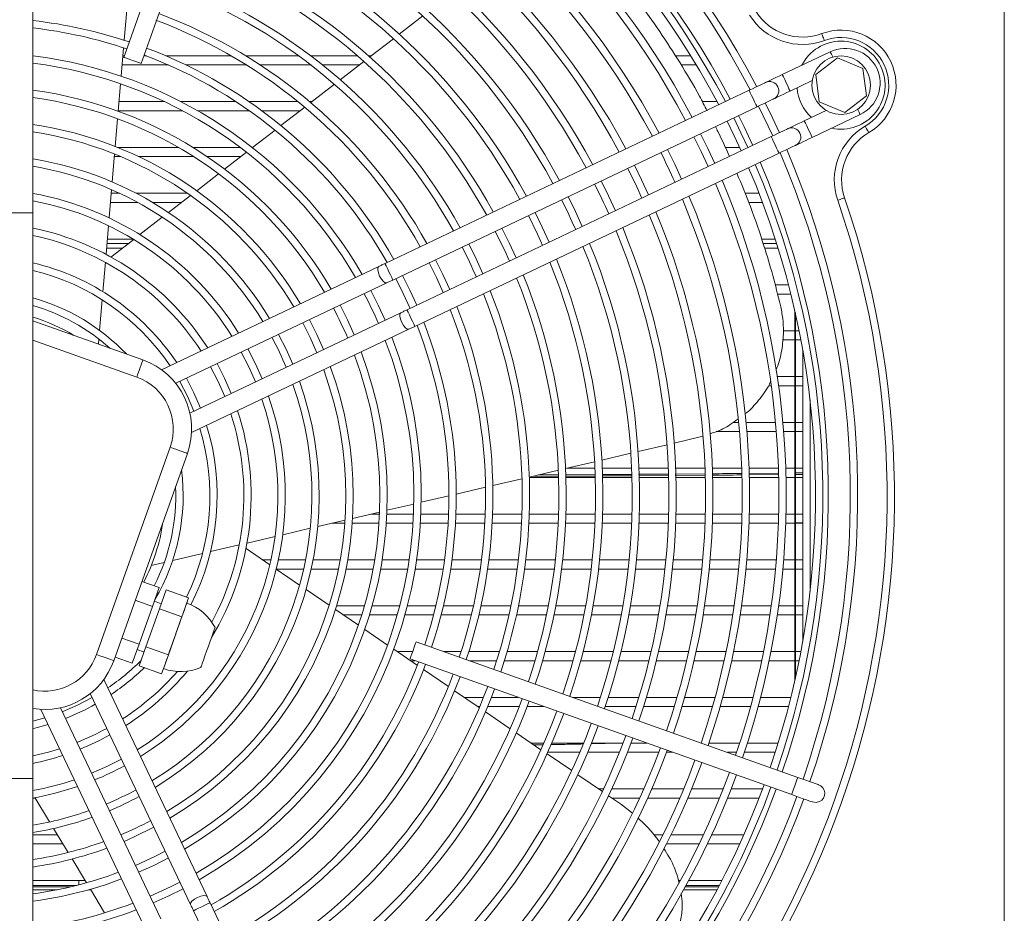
# Model space of a CAD drawing. Header units: millimetres. Extents: x -96593 to 66336, y -23969 to 7139.
# Tile 335 of 656: x -56280 to -56257, y -492 to -471. Entities that reach past the tile are written whole.
import ezdxf

# ---------------------------------------------------------------- set-up
doc = ezdxf.new("R2010")
doc.units = ezdxf.units.MM
doc.layers.add('mm_punktwstawienia', color=1, linetype='Continuous', lineweight=50)

# ---------------------------------------------------------------- blocks, each defined once
blk = doc.blocks.new('W_Z_TYLU')
at = {"color": 7, "linetype": 'Continuous', "lineweight": 13}
for p, q in [((322.071, 499.22), (318.371, 488.808)), ((318.842, 488.64), (322.542, 499.053)), ((315.888, 497.935), (315.888, 484.568)), ((342.388, 457.358), (342.388, 494.839)), ((318.379, 489.277), (318.448, 490.093)), ((326.526, 489.939), (325.884, 489.443)), ((325.724, 489.319), (325.08, 488.822)), ((318.296, 488.297), (318.362, 489.072)), ((318.343, 488.851), (318.387, 488.851)), ((318.917, 488.851), (318.985, 488.851)), ((319.517, 488.851), (321.304, 488.851)), ((321.696, 488.851), (323.136, 488.851)), ((323.471, 488.851), (324.743, 488.851)), ((325.047, 488.851), (325.119, 488.851)), ((333.416, 488.851), (333.834, 488.851)), ((337.64, 488.963), (336.33, 488.34)), ((319.591, 488.601), (318.322, 488.601)), ((321.721, 488.601), (320.067, 488.601)), ((323.469, 488.601), (322.092, 488.601)), ((324.796, 488.601), (323.793, 488.601)), ((324.919, 488.697), (324.275, 488.199)), ((333.986, 488.601), (333.574, 488.601)), ((337.837, 488.796), (337.242, 488.339)), ((338.531, 488.508), (337.837, 488.796)), ((337.242, 488.339), (337.339, 487.595)), ((338.628, 487.764), (338.531, 488.508)), ((318.216, 487.341), (318.279, 488.091)), ((324.113, 488.074), (323.467, 487.574)), ((336.545, 487.889), (337.144, 488.174)), ((335.427, 487.911), (325.494, 483.186)), ((338.033, 487.307), (338.628, 487.764)), ((318.238, 487.601), (319.478, 487.601)), ((319.929, 487.601), (321.428, 487.601)), ((321.787, 487.601), (323.121, 487.601)), ((323.435, 487.601), (323.502, 487.601)), ((334.15, 487.601), (334.552, 487.601)), ((336.061, 487.16), (335.864, 487.565)), ((337.339, 487.595), (338.033, 487.307)), ((319.975, 487.351), (318.216, 487.351)), ((321.796, 487.351), (320.389, 487.351)), ((323.178, 487.351), (322.138, 487.351)), ((323.305, 487.449), (322.656, 486.948)), ((325.708, 482.734), (335.642, 487.459)), ((335.683, 487.479), (336.07, 486.666)), ((337.531, 487.361), (336.932, 487.076)), ((337.146, 486.624), (338.456, 487.247)), ((318.134, 486.38), (318.198, 487.135)), ((335.203, 486.752), (335.006, 487.157)), ((336.251, 486.752), (336.061, 487.16)), ((322.494, 486.822), (321.878, 486.347)), ((334.3, 486.323), (334.103, 486.727)), ((335.389, 486.351), (335.203, 486.752)), ((336.029, 486.646), (326.095, 481.922)), ((318.053, 485.411), (318.117, 486.172)), ((318.206, 486.351), (319.866, 486.351)), ((320.256, 486.351), (321.545, 486.351)), ((321.715, 486.22), (321.12, 485.76)), ((321.872, 486.351), (321.885, 486.351)), ((326.31, 481.47), (336.243, 486.195)), ((333.397, 485.893), (333.2, 486.298)), ((334.49, 485.914), (334.3, 486.323)), ((334.776, 486.351), (335.17, 486.351)), ((318.288, 486.101), (318.111, 486.101)), ((320.278, 486.101), (318.777, 486.101)), ((321.561, 486.101), (320.643, 486.101)), ((333.586, 485.485), (333.397, 485.893)), ((320.956, 485.633), (320.357, 485.17)), ((332.494, 485.464), (332.296, 485.868)), ((331.591, 485.034), (331.393, 485.438)), ((332.683, 485.055), (332.494, 485.464)), ((317.97, 484.431), (318.035, 485.201)), ((318.026, 485.101), (318.254, 485.101)), ((318.704, 485.101), (320.107, 485.101)), ((335.314, 485.101), (335.697, 485.101)), ((318.748, 484.851), (318.005, 484.851)), ((319.944, 484.851), (319.151, 484.851)), ((320.191, 485.043), (319.587, 484.576)), ((330.688, 484.605), (330.49, 485.009)), ((331.78, 484.626), (331.591, 485.034)), ((335.792, 484.851), (335.415, 484.851)), ((315.888, 484.568), (312.888, 484.568)), ((315.888, 484.568), (315.888, 469.135)), ((329.785, 484.175), (329.586, 484.579)), ((330.876, 484.196), (330.688, 484.605)), ((319.42, 484.446), (318.809, 483.974)), ((317.886, 483.435), (317.952, 484.218)), ((328.882, 483.746), (328.683, 484.149)), ((329.973, 483.766), (329.785, 484.175)), ((317.911, 483.73), (318.494, 483.73)), ((317.921, 483.851), (318.626, 483.851)), ((318.64, 483.843), (318.019, 483.363)), ((329.07, 483.337), (328.882, 483.746)), ((335.767, 483.851), (336.14, 483.851)), ((335.809, 483.73), (336.178, 483.73)), ((318.327, 483.601), (317.9, 483.601)), ((327.979, 483.316), (327.78, 483.72)), ((336.218, 483.601), (335.85, 483.601)), ((317.8, 482.417), (317.867, 483.218)), ((327.076, 482.887), (326.876, 483.29)), ((328.166, 482.907), (327.979, 483.316)), ((325.325, 483.106), (319.4, 480.288)), ((319.786, 479.917), (325.54, 482.654)), ((326.173, 482.457), (325.973, 482.86)), ((327.263, 482.477), (327.076, 482.887)), ((325.309, 482.046), (325.109, 482.449)), ((326.359, 482.047), (326.173, 482.457)), ((336.137, 482.601), (336.503, 482.601)), ((317.71, 481.359), (317.781, 482.193)), ((336.566, 482.351), (336.201, 482.351)), ((324.472, 481.648), (324.27, 482.05)), ((325.495, 481.636), (325.309, 482.046)), ((336.676, 471.813), (336.676, 481.89)), ((315.888, 481.625), (318.889, 480.558)), ((325.926, 481.841), (320.172, 479.104)), ((323.634, 481.249), (323.432, 481.651)), ((324.657, 481.238), (324.472, 481.648)), ((336.688, 471.867), (336.688, 481.836)), ((320.217, 478.572), (326.141, 481.39)), ((336.36, 481.351), (336.676, 481.351)), ((336.688, 481.351), (336.791, 481.351)), ((318.721, 480.087), (315.888, 481.094)), ((317.679, 480.988), (317.691, 481.124)), ((322.796, 480.851), (322.593, 481.253)), ((323.818, 480.839), (323.634, 481.249)), ((336.676, 481.101), (336.341, 481.101)), ((336.839, 481.101), (336.688, 481.101)), ((321.958, 480.452), (321.754, 480.854)), ((322.979, 480.44), (322.796, 480.851)), ((336.888, 480.838), (336.888, 472.865)), ((321.12, 480.054), (320.915, 480.454)), ((322.141, 480.041), (321.958, 480.452)), ((320.283, 479.655), (320.075, 480.055)), ((321.301, 479.642), (321.12, 480.054)), ((336.197, 480.101), (336.676, 480.101)), ((336.688, 480.101), (336.888, 480.101)), ((336.031, 479.851), (335.956, 479.851)), ((336.676, 479.851), (336.233, 479.851)), ((336.888, 479.851), (336.688, 479.851)), ((320.462, 479.242), (320.283, 479.655)), ((337.088, 479.469), (337.088, 474.234)), ((334.996, 478.851), (335.142, 478.851)), ((335.343, 478.851), (336.146, 478.851)), ((336.347, 478.851), (336.676, 478.851)), ((336.688, 478.851), (336.888, 478.851)), ((333.384, 478.287), (334.055, 478.444)), ((334.055, 478.444), (334.157, 478.476)), ((335.165, 478.601), (334.532, 478.601)), ((336.168, 478.601), (335.365, 478.601)), ((336.676, 478.601), (336.369, 478.601)), ((336.888, 478.601), (336.688, 478.601)), ((317.624, 472.518), (319.633, 478.172)), ((332.398, 478.056), (333.187, 478.241)), ((320.104, 478.004), (318.095, 472.351)), ((331.41, 477.825), (332.201, 478.01)), ((329.43, 477.361), (330.223, 477.547)), ((330.421, 477.593), (331.213, 477.779)), ((330.456, 477.601), (331.221, 477.601)), ((331.422, 477.601), (332.222, 477.601)), ((332.423, 477.601), (333.223, 477.601)), ((333.423, 477.601), (334.224, 477.601)), ((334.424, 477.601), (335.225, 477.601)), ((335.425, 477.601), (336.225, 477.601)), ((336.425, 477.601), (336.676, 477.601)), ((336.688, 477.601), (336.888, 477.601)), ((328.435, 477.129), (329.231, 477.315)), ((330.23, 477.351), (329.43, 477.351)), ((330.218, 477.381), (329.497, 477.377)), ((329.67, 477.418), (330.215, 477.421)), ((331.229, 477.387), (330.421, 477.383)), ((330.422, 477.422), (331.226, 477.427)), ((331.231, 477.351), (330.43, 477.351)), ((332.231, 477.351), (331.431, 477.351)), ((332.413, 477.435), (333.216, 477.442)), ((333.217, 477.402), (332.414, 477.396)), ((333.232, 477.351), (332.431, 477.351)), ((333.411, 477.443), (334.214, 477.45)), ((334.214, 477.41), (333.413, 477.404)), ((334.232, 477.351), (333.432, 477.351)), ((335.232, 477.351), (334.432, 477.351)), ((335.426, 477.459), (336.212, 477.467)), ((336.213, 477.427), (335.426, 477.42)), ((336.232, 477.351), (335.432, 477.351)), ((336.676, 477.351), (336.432, 477.351)), ((336.688, 477.471), (336.888, 477.473)), ((336.888, 477.433), (336.688, 477.431)), ((336.888, 477.351), (336.688, 477.351)), ((327.438, 476.895), (328.236, 477.082)), ((326.481, 476.671), (327.238, 476.848)), ((325.547, 476.453), (326.28, 476.624)), ((324.608, 476.233), (325.345, 476.405)), ((325.115, 476.351), (325.343, 476.351)), ((325.543, 476.351), (326.271, 476.351)), ((326.472, 476.351), (327.228, 476.351)), ((327.429, 476.351), (328.229, 476.351)), ((328.429, 476.351), (329.23, 476.351)), ((329.43, 476.351), (330.23, 476.351)), ((330.43, 476.351), (331.231, 476.351)), ((331.431, 476.351), (332.231, 476.351)), ((332.431, 476.351), (333.232, 476.351)), ((333.432, 476.351), (334.232, 476.351)), ((334.432, 476.351), (335.232, 476.351)), ((335.432, 476.351), (336.232, 476.351)), ((336.432, 476.351), (336.676, 476.351)), ((336.688, 476.351), (336.888, 476.351)), ((322.703, 475.787), (323.455, 475.963)), ((323.661, 476.011), (324.404, 476.185)), ((324.398, 476.101), (324.047, 476.101)), ((325.328, 476.101), (324.599, 476.101)), ((326.258, 476.101), (325.529, 476.101)), ((327.216, 476.101), (326.459, 476.101)), ((328.218, 476.101), (327.417, 476.101)), ((329.219, 476.101), (328.418, 476.101)), ((330.22, 476.101), (329.419, 476.101)), ((331.221, 476.101), (330.421, 476.101)), ((332.222, 476.101), (331.422, 476.101)), ((333.223, 476.101), (332.423, 476.101)), ((334.224, 476.101), (333.423, 476.101)), ((335.225, 476.101), (334.424, 476.101)), ((336.225, 476.101), (335.425, 476.101)), ((336.676, 476.101), (336.425, 476.101)), ((336.688, 476.114), (336.888, 476.119)), ((336.888, 476.101), (336.688, 476.101)), ((321.73, 475.559), (322.495, 475.738)), ((320.735, 475.326), (321.518, 475.51)), ((322.351, 474.968), (321.703, 475.411)), ((319.702, 475.084), (320.516, 475.275)), ((319.119, 474.948), (319.472, 475.031)), ((322.156, 475.101), (322.382, 475.101)), ((322.586, 475.101), (323.329, 475.101)), ((323.533, 475.101), (324.273, 475.101)), ((324.476, 475.101), (325.214, 475.101)), ((325.416, 475.101), (326.152, 475.101)), ((326.355, 475.101), (327.118, 475.101)), ((327.32, 475.101), (328.127, 475.101)), ((328.329, 475.101), (329.135, 475.101)), ((329.336, 475.101), (330.141, 475.101)), ((330.342, 475.101), (331.147, 475.101)), ((331.348, 475.101), (332.152, 475.101)), ((332.353, 475.101), (333.157, 475.101)), ((333.358, 475.101), (334.161, 475.101)), ((334.362, 475.101), (335.165, 475.101)), ((335.365, 475.101), (336.168, 475.101)), ((336.369, 475.101), (336.676, 475.101)), ((336.688, 475.101), (336.888, 475.101)), ((323.166, 474.412), (322.528, 474.848)), ((323.276, 474.851), (322.529, 474.851)), ((324.225, 474.851), (323.481, 474.851)), ((325.17, 474.851), (324.429, 474.851)), ((326.113, 474.851), (325.374, 474.851)), ((327.082, 474.851), (326.315, 474.851)), ((328.093, 474.851), (327.284, 474.851)), ((329.103, 474.851), (328.295, 474.851)), ((330.111, 474.851), (329.305, 474.851)), ((331.119, 474.851), (330.313, 474.851)), ((332.126, 474.851), (331.32, 474.851)), ((333.132, 474.851), (332.327, 474.851)), ((334.137, 474.851), (333.333, 474.851)), ((335.142, 474.851), (334.338, 474.851)), ((336.146, 474.851), (335.343, 474.851)), ((336.676, 474.851), (336.347, 474.851)), ((336.888, 474.851), (336.688, 474.851)), ((319.335, 474.347), (318.864, 474.515)), ((319.335, 474.347), (319.151, 473.831)), ((319.523, 474.281), (319.34, 473.764)), ((320.135, 474.063), (319.523, 474.281)), ((320.135, 474.063), (320.044, 473.804)), ((320.087, 473.924), (320.135, 474.063)), ((323.971, 473.863), (323.34, 474.294)), ((319.151, 473.831), (318.68, 473.998)), ((319.151, 473.831), (318.784, 472.797)), ((319.39, 473.906), (319.202, 473.973)), ((320.044, 473.804), (319.951, 473.546)), ((324.177, 473.851), (324.936, 473.851)), ((325.144, 473.851), (325.897, 473.851)), ((326.104, 473.851), (326.883, 473.851)), ((327.089, 473.851), (327.909, 473.851)), ((328.114, 473.851), (328.932, 473.851)), ((329.136, 473.851), (329.952, 473.851)), ((330.155, 473.851), (330.969, 473.851)), ((331.172, 473.851), (331.984, 473.851)), ((332.187, 473.851), (332.998, 473.851)), ((333.2, 473.851), (334.01, 473.851)), ((334.212, 473.851), (335.021, 473.851)), ((335.223, 473.851), (336.031, 473.851)), ((336.233, 473.851), (336.676, 473.851)), ((336.688, 473.851), (336.888, 473.851)), ((319.34, 473.764), (318.972, 472.73)), ((319.951, 473.546), (319.34, 473.764)), ((324.77, 473.319), (324.144, 473.745)), ((324.861, 473.601), (324.355, 473.601)), ((325.829, 473.601), (325.071, 473.601)), ((326.82, 473.601), (326.037, 473.601)), ((327.851, 473.601), (327.027, 473.601)), ((328.878, 473.601), (328.057, 473.601)), ((329.901, 473.601), (329.083, 473.601)), ((330.922, 473.601), (330.106, 473.601)), ((331.94, 473.601), (331.126, 473.601)), ((332.956, 473.601), (332.143, 473.601)), ((333.97, 473.601), (333.159, 473.601)), ((334.983, 473.601), (334.173, 473.601)), ((335.995, 473.601), (335.186, 473.601)), ((336.676, 473.601), (336.197, 473.601)), ((336.888, 473.601), (336.688, 473.601)), ((319.769, 473.029), (319.584, 472.513)), ((325.563, 472.778), (324.941, 473.202)), ((318.784, 472.797), (318.313, 472.964)), ((318.784, 472.797), (318.6, 472.28)), ((318.972, 472.73), (318.789, 472.213)), ((319.584, 472.513), (318.972, 472.73)), ((336.756, 469.168), (326.344, 472.868)), ((318.6, 472.28), (318.129, 472.448)), ((318.733, 472.654), (318.922, 472.587)), ((319.584, 472.513), (319.493, 472.254)), ((326.376, 472.223), (325.733, 472.662)), ((325.821, 472.601), (326.249, 472.601)), ((327.095, 472.601), (327.57, 472.601)), ((327.78, 472.601), (328.617, 472.601)), ((328.826, 472.601), (329.658, 472.601)), ((329.865, 472.601), (330.693, 472.601)), ((330.9, 472.601), (331.725, 472.601)), ((331.931, 472.601), (332.753, 472.601)), ((332.958, 472.601), (333.778, 472.601)), ((333.983, 472.601), (334.8, 472.601)), ((335.005, 472.601), (335.821, 472.601)), ((336.025, 472.601), (336.676, 472.601)), ((336.688, 472.601), (336.839, 472.601)), ((319.4, 471.996), (318.789, 472.213)), ((319.493, 472.254), (319.4, 471.996)), ((326.177, 472.397), (336.589, 468.697)), ((326.305, 472.351), (326.188, 472.351)), ((328.54, 472.351), (327.798, 472.351)), ((329.586, 472.351), (328.75, 472.351)), ((330.626, 472.351), (329.794, 472.351)), ((331.662, 472.351), (330.834, 472.351)), ((332.693, 472.351), (331.868, 472.351)), ((333.721, 472.351), (332.899, 472.351)), ((334.747, 472.351), (333.927, 472.351)), ((335.77, 472.351), (334.952, 472.351)), ((336.676, 472.351), (335.974, 472.351)), ((336.791, 472.351), (336.688, 472.351)), ((319.4, 471.996), (319.45, 472.134)), ((327.223, 471.646), (326.545, 472.107)), ((320.642, 465.914), (317.824, 471.839)), ((317.454, 471.454), (320.19, 465.699)), ((328.066, 471.07), (327.392, 471.53)), ((327.654, 471.351), (328.182, 471.351)), ((328.08, 471.101), (328.02, 471.101)), ((329.158, 471.101), (328.296, 471.101)), ((328.397, 471.351), (329.119, 471.351)), ((329.823, 471.101), (329.373, 471.101)), ((330.612, 471.351), (331.37, 471.351)), ((332.34, 471.101), (331.498, 471.101)), ((331.58, 471.351), (332.418, 471.351)), ((333.387, 471.101), (332.55, 471.101)), ((332.627, 471.351), (333.461, 471.351)), ((334.43, 471.101), (333.596, 471.101)), ((333.669, 471.351), (334.5, 471.351)), ((335.468, 471.101), (334.638, 471.101)), ((334.707, 471.351), (335.535, 471.351)), ((336.503, 471.101), (335.675, 471.101)), ((335.741, 471.351), (336.566, 471.351)), ((316.108, 471.023), (318.926, 465.098)), ((319.378, 465.313), (316.641, 471.067)), ((328.908, 470.496), (328.235, 470.955)), ((316.217, 470.794), (315.888, 470.704)), ((329.748, 469.923), (329.076, 470.381)), ((329.486, 470.101), (329.827, 470.101)), ((329.556, 470.054), (329.8, 470.058)), ((330.045, 470.101), (330.913, 470.101)), ((331.117, 470.084), (331.884, 470.101)), ((331.129, 470.101), (331.988, 470.101)), ((332.202, 470.101), (332.637, 470.101)), ((334.327, 470.101), (335.169, 470.101)), ((335.38, 470.101), (336.218, 470.101)), ((330.586, 469.351), (329.916, 469.809)), ((330.808, 469.851), (329.935, 469.851)), ((331.89, 469.851), (331.026, 469.851)), ((332.963, 469.851), (332.105, 469.851)), ((333.34, 469.851), (333.177, 469.851)), ((335.087, 469.851), (334.834, 469.851)), ((336.14, 469.851), (335.298, 469.851)), ((331.423, 468.781), (330.754, 469.237)), ((312.888, 469.135), (315.888, 469.135)), ((315.888, 469.135), (315.888, 455.768)), ((331.319, 468.851), (331.456, 468.851)), ((331.677, 468.851), (332.555, 468.851)), ((332.773, 468.851), (333.642, 468.851)), ((333.859, 468.851), (334.721, 468.851)), ((334.936, 468.851), (335.792, 468.851)), ((315.953, 468.601), (315.888, 468.601)), ((315.945, 468.614), (316.345, 467.953)), ((331.919, 468.442), (331.59, 468.666)), ((332.443, 468.601), (331.685, 468.601)), ((332.244, 468.191), (331.919, 468.442)), ((333.537, 468.601), (332.662, 468.601)), ((334.621, 468.601), (333.754, 468.601)), ((335.697, 468.601), (334.837, 468.601)), ((316.454, 467.773), (316.849, 467.119)), ((315.888, 467.601), (316.558, 467.601)), ((316.709, 467.351), (315.888, 467.351)), ((332.827, 467.601), (333.074, 467.601)), ((334.065, 467.351), (333.173, 467.351)), ((333.297, 467.601), (334.184, 467.601)), ((335.17, 467.351), (334.287, 467.351)), ((334.404, 467.601), (335.282, 467.601)), ((316.957, 466.941), (317.349, 466.293)), ((315.888, 466.351), (317.314, 466.351)), ((317.138, 466.351), (317.138, 466.236)), ((333.498, 466.351), (333.55, 466.351)), ((333.778, 466.351), (334.683, 466.351)), ((315.888, 466.222), (317.086, 466.222)), ((316.91, 466.179), (315.888, 466.179)), ((316.555, 466.101), (315.888, 466.101)), ((317.465, 466.101), (317.409, 466.101)), ((317.457, 466.115), (317.846, 465.471)), ((334.552, 466.101), (333.64, 466.101)), ((334.593, 466.179), (333.683, 466.179)), ((333.707, 466.222), (334.615, 466.222)), ((325.447, 455.812), (320.722, 465.746)), ((320.271, 465.531), (324.995, 455.597))]:
    blk.add_line(p, q, dxfattribs=at)
at = {"color": 7, "linetype": 'Continuous', "lineweight": 13, "flags": 128}
for points in [[(337.479, 489.269), (337.465, 489.305), (337.452, 489.34), (337.44, 489.373), (337.429, 489.401), (337.42, 489.425), (337.414, 489.442), (337.41, 489.452), (337.408, 489.456)], [(337.708, 488.819), (337.706, 488.824), (337.671, 488.897), (337.648, 488.946), (337.64, 488.963)], [(318.773, 488.665), (318.697, 488.692), (318.607, 488.724), (318.516, 488.756), (318.44, 488.783), (318.389, 488.802), (318.371, 488.808)], [(318.842, 488.64), (318.824, 488.647), (318.773, 488.665)], [(336.33, 488.34), (336.242, 488.298), (336.157, 488.258), (336.079, 488.221), (336.011, 488.188), (335.955, 488.162), (335.913, 488.142), (335.887, 488.13), (335.879, 488.126)], [(336.545, 487.889), (336.537, 487.906), (336.514, 487.955), (336.479, 488.028), (336.438, 488.115), (336.397, 488.201), (336.362, 488.274), (336.338, 488.323), (336.33, 488.34)], [(335.879, 488.126), (335.87, 488.121), (335.844, 488.109), (335.803, 488.089), (335.746, 488.063), (335.678, 488.03), (335.6, 487.993), (335.515, 487.953), (335.427, 487.911)], [(335.642, 487.459), (335.634, 487.476), (335.611, 487.525), (335.576, 487.599), (335.535, 487.685), (335.494, 487.771), (335.459, 487.845), (335.435, 487.894), (335.427, 487.911)], [(336.094, 487.674), (336.102, 487.678), (336.128, 487.69), (336.17, 487.71), (336.226, 487.737), (336.294, 487.769), (336.372, 487.807), (336.457, 487.847), (336.545, 487.889)], [(335.642, 487.459), (335.73, 487.501), (335.815, 487.541), (335.893, 487.579), (335.961, 487.611), (336.017, 487.638), (336.059, 487.658), (336.085, 487.67), (336.094, 487.674)], [(335.141, 487.221), (335.29, 486.918), (335.528, 486.408)], [(338.387, 487.392), (338.39, 487.387), (338.424, 487.313), (338.448, 487.264), (338.456, 487.247)], [(334.826, 487.071), (335.023, 486.666), (335.212, 486.258)], [(336.932, 487.076), (336.844, 487.034), (336.759, 486.994), (336.681, 486.957), (336.612, 486.924), (336.556, 486.897), (336.514, 486.878), (336.489, 486.865), (336.48, 486.861)], [(336.932, 487.076), (336.94, 487.059), (336.963, 487.01), (336.998, 486.937), (337.039, 486.85), (337.08, 486.764), (337.115, 486.691), (337.138, 486.642), (337.146, 486.624)], [(336.48, 486.861), (336.471, 486.857), (336.446, 486.845), (336.404, 486.825), (336.348, 486.798), (336.279, 486.766), (336.201, 486.729), (336.117, 486.688), (336.029, 486.646)], [(338.692, 486.757), (338.69, 486.76), (338.685, 486.77), (338.675, 486.786), (338.663, 486.807), (338.647, 486.834), (338.63, 486.863), (338.611, 486.896), (338.591, 486.929)], [(333.922, 486.641), (334.12, 486.237), (334.309, 485.829)], [(336.029, 486.646), (336.037, 486.629), (336.06, 486.58), (336.095, 486.507), (336.136, 486.421), (336.177, 486.334), (336.212, 486.261), (336.235, 486.212), (336.243, 486.195)], [(336.695, 486.41), (336.704, 486.414), (336.729, 486.426), (336.771, 486.446), (336.827, 486.473), (336.896, 486.505), (336.974, 486.542), (337.058, 486.583), (337.146, 486.624)], [(336.243, 486.195), (336.331, 486.237), (336.416, 486.277), (336.494, 486.314), (336.563, 486.347), (336.619, 486.374), (336.66, 486.393), (336.686, 486.406), (336.695, 486.41)], [(338.031, 484.975), (338.028, 484.973), (338.017, 484.97), (337.999, 484.964), (337.976, 484.956), (337.947, 484.946), (337.914, 484.935), (337.879, 484.922), (337.842, 484.91)], [(326.695, 483.204), (326.895, 482.801), (327.082, 482.391)], [(325.54, 482.654), (325.499, 482.656), (325.449, 482.692), (325.396, 482.757), (325.348, 482.84), (325.314, 482.929), (325.297, 483.011), (325.301, 483.073), (325.325, 483.106), (325.325, 483.106)], [(325.494, 483.186), (325.472, 483.176), (325.451, 483.165), (325.429, 483.155), (325.408, 483.145), (325.387, 483.135), (325.366, 483.125), (325.345, 483.115), (325.325, 483.106)], [(325.708, 482.734), (325.7, 482.752), (325.677, 482.801), (325.642, 482.874), (325.601, 482.96), (325.56, 483.047), (325.525, 483.12), (325.502, 483.169), (325.494, 483.186), (325.494, 483.186)], [(325.54, 482.654), (325.56, 482.664), (325.581, 482.674), (325.601, 482.684), (325.623, 482.694), (325.644, 482.704), (325.665, 482.714), (325.687, 482.724), (325.708, 482.734)], [(325.792, 482.774), (325.992, 482.371), (326.179, 481.961)], [(326.095, 481.922), (326.073, 481.911), (326.052, 481.901), (326.03, 481.891), (326.009, 481.881), (325.988, 481.871), (325.967, 481.861), (325.947, 481.851), (325.926, 481.841)], [(326.095, 481.922), (326.103, 481.904), (326.126, 481.856), (326.161, 481.782), (326.202, 481.696), (326.243, 481.609), (326.278, 481.536), (326.302, 481.487), (326.31, 481.47), (326.31, 481.47)], [(325.926, 481.841), (325.902, 481.809), (325.898, 481.747), (325.915, 481.665), (325.95, 481.576), (325.997, 481.492), (326.05, 481.428), (326.101, 481.392), (326.141, 481.39)], [(323.251, 481.565), (323.453, 481.163), (323.637, 480.753)], [(326.141, 481.39), (326.161, 481.4), (326.182, 481.409), (326.203, 481.419), (326.224, 481.429), (326.245, 481.439), (326.267, 481.45), (326.288, 481.46), (326.31, 481.47)], [(318.889, 480.558), (318.886, 480.549), (318.876, 480.523), (318.861, 480.479), (318.84, 480.42), (318.814, 480.349), (318.785, 480.268), (318.754, 480.179), (318.721, 480.087)], [(321.573, 480.767), (321.778, 480.366), (321.96, 479.955)], [(320.734, 480.368), (320.94, 479.968), (321.121, 479.556)], [(319.894, 479.969), (320.102, 479.569), (320.281, 479.156)], [(319.633, 478.172), (319.724, 478.139), (319.813, 478.108), (319.894, 478.079), (319.966, 478.053), (320.024, 478.032), (320.068, 478.017), (320.095, 478.007), (320.104, 478.004)], [(320.044, 473.804), (320.021, 473.739), (319.993, 473.662), (319.962, 473.574), (319.928, 473.477), (319.89, 473.372), (319.851, 473.261), (319.81, 473.146), (319.769, 473.029)], [(320.087, 473.924), (320.084, 473.917), (320.076, 473.894), (320.062, 473.856), (320.044, 473.804)], [(320.857, 473.256), (320.851, 473.239), (320.833, 473.189), (320.805, 473.108), (320.767, 473.003), (320.724, 472.88), (320.676, 472.745), (320.627, 472.609), (320.581, 472.479), (320.54, 472.364), (320.507, 472.27), (320.484, 472.204), (320.472, 472.17), (320.47, 472.166)], [(319.769, 473.029), (319.727, 472.912), (319.686, 472.798), (319.647, 472.687), (319.61, 472.582), (319.575, 472.484), (319.544, 472.396), (319.516, 472.319), (319.493, 472.254)], [(326.201, 472.466), (326.228, 472.542), (326.26, 472.633), (326.293, 472.723), (326.32, 472.799), (326.338, 472.85), (326.344, 472.868)], [(317.624, 472.518), (317.715, 472.485), (317.804, 472.454), (317.885, 472.425), (317.957, 472.4), (318.015, 472.379), (318.059, 472.363), (318.086, 472.354), (318.095, 472.351)], [(326.177, 472.397), (326.183, 472.415), (326.201, 472.466)], [(319.493, 472.254), (319.475, 472.202), (319.461, 472.165), (319.453, 472.142), (319.45, 472.134)], [(317.505, 471.345), (317.106, 471.137), (316.692, 470.958)], [(315.888, 470.498), (315.944, 470.512), (316.304, 470.611)], [(316.619, 469.948), (316.319, 469.858), (315.888, 469.753)], [(318.304, 469.666), (317.903, 469.462), (317.491, 469.28)], [(336.613, 468.766), (336.641, 468.843), (336.673, 468.933), (336.705, 469.023), (336.732, 469.099), (336.75, 469.15), (336.756, 469.168)], [(337.322, 468.967), (337.311, 468.971), (337.279, 468.983), (337.226, 469.001), (337.156, 469.026), (337.07, 469.057), (336.973, 469.091), (336.867, 469.129), (336.756, 469.168)], [(336.589, 468.697), (336.595, 468.715), (336.613, 468.766)], [(336.589, 468.697), (336.699, 468.658), (336.805, 468.62), (336.903, 468.586), (336.989, 468.555), (337.059, 468.53), (337.111, 468.512), (337.143, 468.5), (337.154, 468.496)], [(337.154, 468.496), (337.251, 468.482), (337.345, 468.506)], [(318.375, 467.421), (318.649, 467.542), (319.188, 467.808)], [(319.501, 467.15), (319.238, 467.016), (318.688, 466.763)], [(318.774, 466.583), (319.184, 466.768), (319.587, 466.969)], [(319.899, 466.311), (319.643, 466.181), (319.087, 465.925)], [(319.173, 465.744), (319.583, 465.93), (319.985, 466.131)], [(320.19, 465.699), (320.192, 465.74), (320.228, 465.79), (320.293, 465.844), (320.376, 465.891), (320.466, 465.926), (320.548, 465.942), (320.609, 465.938), (320.642, 465.914)], [(320.271, 465.531), (320.288, 465.539), (320.337, 465.562), (320.41, 465.597), (320.496, 465.638), (320.583, 465.679), (320.656, 465.714), (320.705, 465.737), (320.722, 465.746), (320.722, 465.746)], [(320.722, 465.746), (320.712, 465.767), (320.702, 465.789), (320.691, 465.81), (320.681, 465.831), (320.671, 465.853), (320.661, 465.873), (320.652, 465.894), (320.642, 465.914)], [(320.19, 465.699), (320.2, 465.679), (320.21, 465.659), (320.22, 465.638), (320.23, 465.617), (320.24, 465.595), (320.25, 465.574), (320.26, 465.552), (320.271, 465.531)]]:
    blk.add_lwpolyline(points, dxfattribs=at)
at = {"color": 7, "linetype": 'Continuous', "lineweight": 13}
blk.add_circle((337.935, 488.051), 0.8, dxfattribs=at)
for centre, radius, start, end in [((314.388, 476.851), 24, 27.7063, 69.8409), ((314.388, 476.851), 23.8, 27.7254, 69.8359), ((314.388, 476.851), 23.2, 27.7846, 69.8203), ((314.388, 476.851), 22.85, 27.8205, 69.8109), ((314.388, 476.851), 23.05, 27.7989, 69.8163), ((314.388, 476.851), 22.05, 27.907, 69.7881), ((314.388, 476.851), 21.85, 27.9296, 69.7514), ((314.388, 476.851), 20.85, 28.0492, 69.7507), ((314.388, 476.851), 21.05, 28.0244, 69.7573), ((314.388, 476.851), 20.05, 28.1535, 69.7233), ((314.388, 476.851), 19.85, 28.1809, 69.7161), ((314.388, 476.851), 18.85, 28.3265, 69.6779), ((314.388, 476.851), 19.05, 28.2962, 69.6858), ((314.388, 476.851), 18.05, 28.4546, 69.6442), ((314.388, 476.851), 17.85, 28.4885, 69.6353), ((314.388, 476.851), 16.85, 28.6697, 69.5877), ((314.388, 476.851), 17.05, 28.6318, 69.5976), ((314.388, 476.851), 16.05, 28.831, 69.5453), ((314.388, 476.851), 15.85, 28.8739, 69.534), ((314.388, 476.851), 14.85, 29.1056, 69.4732), ((314.388, 476.851), 15.05, 29.0567, 69.486), ((314.388, 476.851), 14.05, 29.3147, 69.4182), ((336.882, 490.861), 1.7, 211.9142, 290.5448), ((336.882, 490.861), 1.5, 211.9142, 290.5448), ((314.388, 476.851), 13.05, 71.5354, 83.3999), ((314.388, 476.851), 13.85, 29.3708, 69.47), ((314.388, 476.851), 12.85, 71.5525, 83.2967), ((337.935, 488.051), 1.5, 300.3307, 110.5448), ((337.935, 488.051), 1.2, 90, 153.0962), ((337.935, 488.051), 1.3, 300.3307, 110.5448), ((337.935, 488.051), 1.2, 257.7793, 90), ((314.388, 476.851), 12.094, 29.943, 82.8754), ((314.388, 476.851), 12.85, 29.6774, 69.323), ((314.388, 476.851), 13.05, 29.6123, 69.3401), ((338.048, 488.105), 0.95, 25.4377, 115.4377), ((314.388, 476.851), 11.894, 30.0189, 82.755), ((338.048, 488.105), 0.95, 295.4377, 25.4377), ((335.986, 487.9), 0.25, 295.4377, 115.4377), ((314.388, 476.851), 11.166, 30.3182, 82.28), ((337.935, 488.051), 1.2, 183.4134, 227.4621), ((314.388, 476.851), 10.966, 30.4074, 82.1383), ((314.388, 476.851), 10.239, 30.7616, 81.5756), ((314.388, 476.851), 10.039, 30.868, 81.4065), ((336.587, 486.635), 0.25, 295.4377, 115.4377), ((339.45, 485.462), 1.7, 120.3307, 198.9613), ((339.45, 485.462), 1.5, 120.3307, 198.9613), ((314.388, 476.851), 20.85, 24.2011, 26.6744), ((314.388, 476.851), 23.8, 341.0396, 23.1501), ((314.388, 476.851), 24, 341.0346, 23.1692), ((314.388, 476.851), 9.311, 31.2939, 80.7292), ((314.388, 476.851), 23.05, 341.0592, 23.0757), ((314.388, 476.851), 23.2, 341.0552, 23.0909), ((314.388, 476.851), 9.111, 31.4229, 80.5238), ((314.388, 476.851), 19.85, 24.1388, 26.7367), ((314.388, 476.851), 22.85, 341.0646, 23.055), ((314.388, 476.851), 18.85, 24.0698, 26.8057), ((314.388, 476.851), 21.85, 341.0933, 22.9459), ((314.388, 476.851), 22.05, 341.0874, 22.9685), ((314.388, 476.851), 8.383, 31.9446, 79.6926), ((314.388, 476.851), 8.183, 32.1044, 79.4378), ((314.388, 476.851), 24.8, 301.9142, 18.9613), ((314.388, 476.851), 25, 301.9142, 18.9613), ((314.388, 476.851), 17.85, 23.9932, 26.8823), ((314.388, 476.851), 20.85, 341.111, 22.8263), ((314.388, 476.851), 21.05, 341.1182, 22.8511), ((314.388, 476.851), 20.05, 341.1522, 22.722), ((314.388, 476.851), 16.85, 23.9074, 26.9681), ((314.388, 476.851), 19.85, 341.1594, 22.6946), ((314.388, 476.851), 7.455, 32.7585, 78.3931), ((314.388, 476.851), 15.85, 23.8109, 27.0646), ((314.388, 476.851), 18.85, 341.1976, 22.549), ((314.388, 476.851), 19.05, 341.1897, 22.5793), ((314.388, 476.851), 7.255, 32.9614, 78.0686), ((314.388, 476.851), 18.05, 341.2313, 22.4208), ((314.388, 476.851), 14.85, 23.7013, 27.1742), ((314.388, 476.851), 17.85, 341.2087, 22.387), ((314.388, 476.851), 6.528, 33.8059, 76.7153), ((314.388, 476.851), 16.85, 341.2878, 22.2058), ((314.388, 476.851), 17.05, 341.2779, 22.2437), ((314.388, 476.851), 6.328, 34.0724, 76.2874), ((314.388, 476.851), 15.85, 341.3415, 22.0016), ((314.388, 476.851), 16.05, 341.3302, 22.0445), ((314.388, 476.851), 15.05, 341.3895, 21.8188), ((314.388, 476.851), 5.6, 43.6722, 74.4632), ((314.388, 476.851), 11.894, 23.2695, 27.606), ((314.388, 476.851), 14.85, 341.4023, 21.7699), ((314.388, 476.851), 5.4, 48.2461, 73.8724), ((314.388, 476.851), 10.966, 23.086, 27.7895), ((314.388, 476.851), 13.85, 341.472, 21.5047), ((314.388, 476.851), 14.05, 341.4573, 21.5608), ((314.388, 476.851), 5.1, 59.0729, 72.7888), ((314.388, 476.851), 13.05, 341.5354, 21.2632), ((314.388, 476.851), 12.85, 341.5525, 21.1981), ((314.388, 476.851), 11.894, 300.0189, 20.8566), ((314.388, 476.851), 12.094, 299.943, 20.9325), ((314.388, 476.851), 9.111, 22.6067, 28.2688), ((314.388, 476.851), 11.166, 300.3182, 20.5573), ((318.219, 478.674), 2, 340.4377, 70.4377), ((314.388, 476.851), 10.966, 300.4074, 20.4681), ((314.388, 476.851), 10.039, 300.868, 20.0075), ((314.388, 476.851), 10.239, 300.7616, 20.1139), ((318.219, 478.674), 1.5, 340.4377, 70.4377), ((314.388, 476.851), 9.311, 301.2939, 19.5816), ((314.388, 476.851), 9.111, 301.4229, 19.4526), ((314.388, 476.851), 8.183, 302.1044, 18.7711), ((314.388, 476.851), 8.383, 301.9446, 18.9309), ((314.388, 476.851), 7.455, 328.717, 18.117), ((314.388, 476.851), 7.255, 331.5995, 17.9141), ((314.388, 476.851), 6.328, 334.0588, 16.8031), ((314.388, 476.851), 6.528, 332.9091, 17.0696), ((314.388, 476.851), 5.6, 329.5937, 7.2032), ((314.388, 476.851), 5.4, 332.9571, 2.6294), ((314.388, 476.851), 5.1, 332.5143, 351.8026), ((319.618, 472.605), 1.4, 27.7056, 70.4377), ((316.21, 473.02), 1.5, 257.5906, 340.4377), ((316.21, 473.02), 2, 260.7251, 340.4377), ((314.388, 476.851), 6.328, 304.0724, 314.7008), ((314.388, 476.851), 12.85, 299.6774, 339.323), ((314.388, 476.851), 13.05, 299.6123, 339.3401), ((314.388, 476.851), 6.528, 303.8059, 314.0915), ((314.388, 476.851), 7.255, 302.9614, 318.6269), ((314.388, 476.851), 7.455, 302.7585, 320.0632), ((319.919, 473.453), 1.4, 250.4377, 293.1699), ((314.388, 476.851), 13.85, 299.3708, 339.4035), ((314.388, 476.851), 14.05, 299.3147, 339.4182), ((314.388, 476.851), 14.85, 299.1056, 339.4732), ((314.388, 476.851), 15.05, 299.0567, 339.486), ((314.388, 476.851), 6.528, 291.4848, 299.3907), ((314.388, 476.851), 15.85, 298.8739, 339.534), ((314.388, 476.851), 16.05, 298.831, 339.5453), ((314.388, 476.851), 16.85, 298.6697, 339.5877), ((314.388, 476.851), 17.05, 298.6318, 339.5976), ((314.388, 476.851), 17.85, 298.4885, 339.6353), ((314.388, 476.851), 18.05, 298.4546, 339.6442), ((314.388, 476.851), 7.255, 291.8818, 298.9936), ((314.388, 476.851), 7.455, 291.9774, 298.8981), ((314.388, 476.851), 18.85, 298.3265, 339.6779), ((314.388, 476.851), 19.05, 298.2962, 339.6858), ((314.388, 476.851), 7.455, 281.6069, 288.117), ((314.388, 476.851), 19.85, 298.1809, 339.7161), ((314.388, 476.851), 20.05, 298.1535, 339.7233), ((314.388, 476.851), 20.85, 298.0492, 339.7507), ((314.388, 476.851), 21.05, 298.0244, 339.7573), ((314.388, 476.851), 8.383, 292.3607, 298.5148), ((314.388, 476.851), 21.85, 297.9296, 339.7822), ((314.388, 476.851), 22.05, 297.907, 339.7881), ((314.388, 476.851), 8.183, 280.5622, 288.7711), ((314.388, 476.851), 22.85, 297.8205, 339.8109), ((337.238, 468.732), 0.25, 295.4377, 70.4377), ((314.388, 476.851), 8.383, 280.2265, 288.9309), ((314.388, 476.851), 9.111, 292.6067, 298.2688), ((314.388, 476.851), 23.05, 297.7998, 339.8163), ((314.388, 476.851), 23.2, 297.7846, 339.8203), ((314.388, 476.851), 9.311, 292.6675, 298.208), ((314.388, 476.851), 23.8, 297.7254, 339.8359), ((314.388, 476.851), 24, 297.7063, 339.8409), ((314.388, 476.851), 9.111, 279.4762, 289.4526), ((314.388, 476.851), 9.311, 279.2708, 289.5816), ((314.388, 476.851), 10.039, 292.8624, 298.007), ((314.388, 476.851), 10.039, 278.5935, 290.0075), ((314.388, 476.851), 10.239, 278.4244, 290.1139), ((314.388, 476.851), 10.966, 277.8617, 290.4681), ((314.388, 476.851), 11.166, 277.72, 290.5573), ((314.388, 476.851), 11.894, 277.245, 290.8566), ((314.388, 476.851), 12.094, 277.1513, 290.9325)]:
    blk.add_arc(centre, radius, start, end, dxfattribs=at)
for points, knots in [([(334.28, 487.351), (334.211, 487.485), (333.977, 487.941), (333.544, 488.665), (332.987, 489.526), (332.409, 490.337), (332.014, 490.833), (331.817, 491.081)], [0, 0, 0, 0, 0.0932633, 0.3176913, 0.5421347, 0.771061, 1, 1, 1, 1]), ([(334.892, 486.101), (334.79, 486.334), (334.667, 486.614), (334.53, 486.874), (334.506, 486.919)], [0, 0, 0, 0, 0.829037, 1, 1, 1, 1]), ([(336.28, 482.044), (336.212, 482.318), (336.076, 482.866), (335.805, 483.768), (335.485, 484.705), (335.219, 485.347), (335.094, 485.648)], [0, 0, 0, 0, 0.218746, 0.438339, 0.736828, 1, 1, 1, 1]), ([(336.158, 480.278), (336.167, 480.298), (336.248, 480.469), (336.323, 480.821), (336.372, 481.274), (336.352, 481.686), (336.304, 481.925), (336.28, 482.044)], [0, 0, 0, 0, 0.037685, 0.315706, 0.593705, 0.796849, 1, 1, 1, 1]), ([(335.313, 479.081), (335.318, 479.084), (335.46, 479.186), (335.686, 479.453), (335.918, 479.75), (336.001, 479.936), (336.015, 479.967)], [0, 0, 0, 0, 0.014744, 0.464333, 0.911355, 1, 1, 1, 1]), ([(334.36, 478.541), (334.406, 478.555), (334.601, 478.614), (334.86, 478.744), (335.05, 478.888), (335.116, 478.938)], [0, 0, 0, 0, 0.16881, 0.709223, 1, 1, 1, 1]), ([(331.418, 477.428), (331.548, 477.429), (331.816, 477.43), (332.083, 477.433), (332.221, 477.434)], [0, 0, 0, 0, 0.484763, 1, 1, 1, 1]), ([(332.221, 477.394), (332.085, 477.393), (331.818, 477.391), (331.55, 477.389), (331.418, 477.389)], [0, 0, 0, 0, 0.508482, 1, 1, 1, 1]), ([(334.417, 477.451), (334.671, 477.453), (334.937, 477.455), (335.202, 477.457), (335.213, 477.457)], [0, 0, 0, 0, 0.959956, 1, 1, 1, 1]), ([(335.213, 477.418), (335.204, 477.418), (334.94, 477.415), (334.675, 477.413), (334.419, 477.411)], [0, 0, 0, 0, 0.033999, 1, 1, 1, 1]), ([(319.951, 473.546), (319.932, 473.492), (319.872, 473.32), (319.81, 473.147), (319.769, 473.029)], [0, 0, 0, 0, 0.313708, 1, 1, 1, 1]), ([(330.022, 470.062), (330.147, 470.064), (330.439, 470.069), (330.73, 470.076), (330.896, 470.079)], [0, 0, 0, 0, 0.429579, 1, 1, 1, 1]), ([(332.968, 467.428), (332.876, 467.549), (332.703, 467.776), (332.49, 467.972), (332.391, 468.064)], [0, 0, 0, 0, 0.53413, 1, 1, 1, 1]), ([(333.513, 466.297), (333.491, 466.385), (333.433, 466.616), (333.291, 466.933), (333.149, 467.15), (333.097, 467.23)], [0, 0, 0, 0, 0.279725, 0.732306, 1, 1, 1, 1]), ([(333.307, 464.673), (333.363, 464.772), (333.476, 464.971), (333.575, 465.321), (333.615, 465.666), (333.584, 465.904), (333.572, 466.001)], [0, 0, 0, 0, 0.254568, 0.509137, 0.800352, 1, 1, 1, 1])]:
    blk.add_open_spline(points, degree=3, knots=knots, dxfattribs=at)
blk = doc.blocks.new('A$C2E197AD3')
at = {"color": 252, "lineweight": 13, "xscale": 0.8500000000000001, "yscale": 0.8500000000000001, "zscale": 0.8500000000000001}
blk.add_blockref('W_Z_TYLU', (1233.613, 1496.992), dxfattribs=at)

msp = doc.modelspace()

# ---------------------------------------------------------------- block references
at = {"layer": 'mm_punktwstawienia', "lineweight": 60}
msp.add_blockref('A$C2E197AD3', (-57781.769, -2384.805), dxfattribs=at)

doc.saveas('drawing.dxf')
